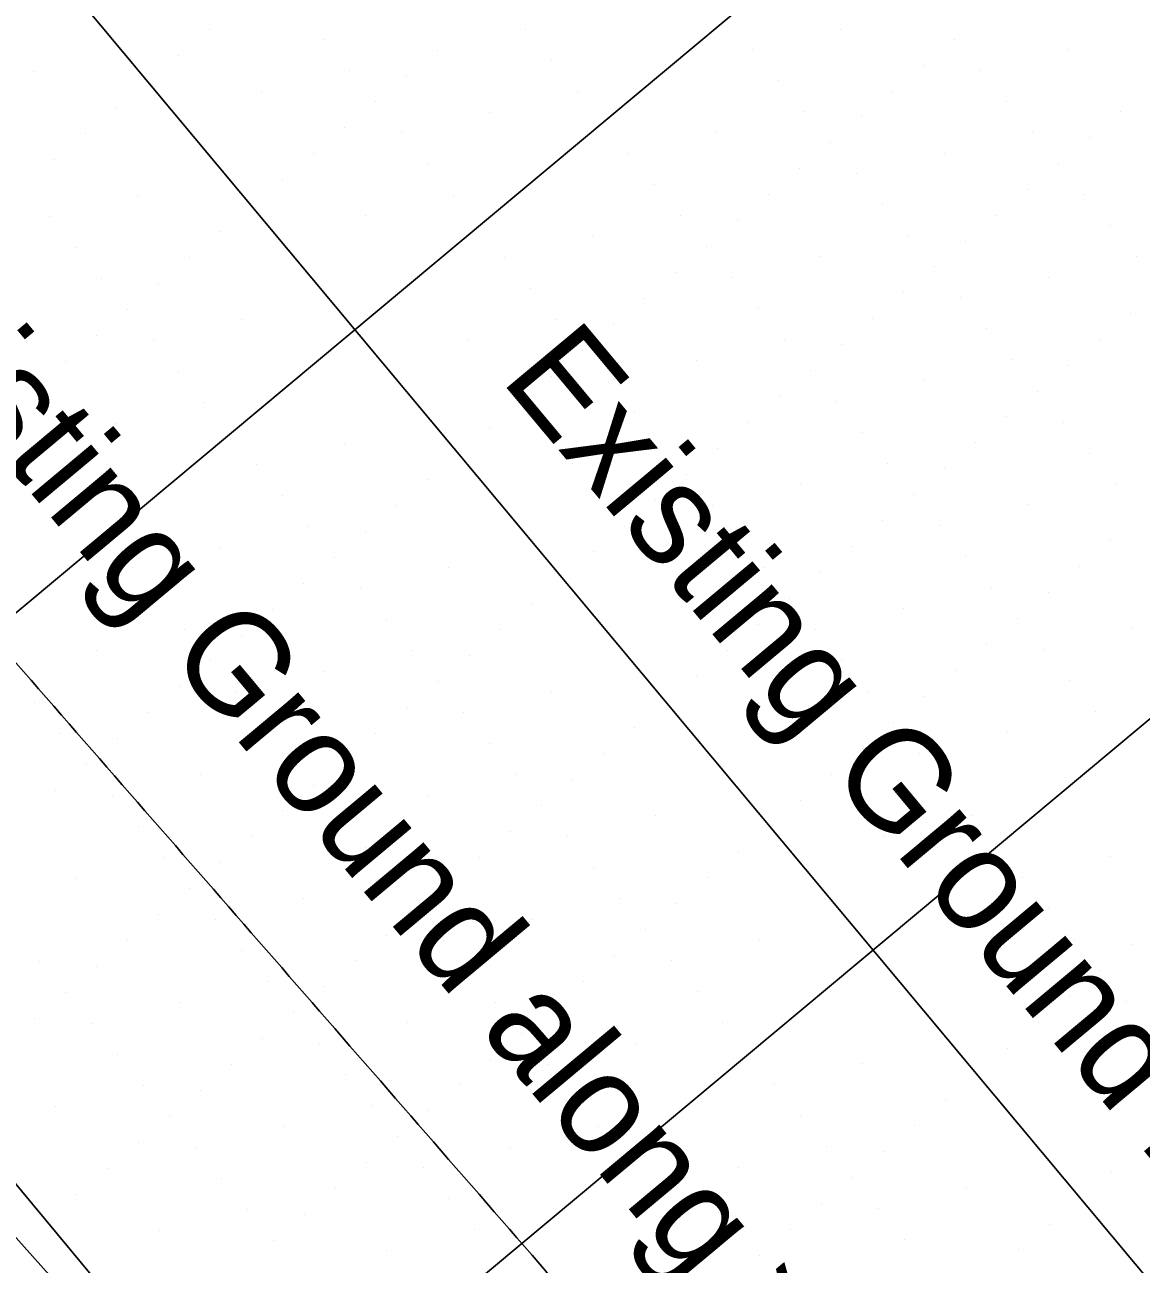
# Model space of a CAD drawing. Extents: x 2042995 to 2043795, y 305365 to 306249.
# Drawn here: x 2043153.12 to 2043180.75, y 305986.89 to 306017.56 of the extents above; entities that cross this region are included whole.
import ezdxf

# ---------------------------------------------------------------- set-up
doc = ezdxf.new("R2010")
doc.units = 0
for name, color, linetype in [('BR_CONCRETE', 7, 'Continuous'), ('BR_EXIST_GROUND_CL', 7, 'Continuous'), ('BR_GRID DOTS', 7, 'Continuous'), ('BR_GRID LINES', 7, 'Continuous'), ('BR_TEXT', 7, 'Continuous')]:
    doc.layers.add(name, color=color, linetype=linetype)

msp = doc.modelspace()

# ---------------------------------------------------------------- linework, layer by layer
at = {"layer": 'BR_CONCRETE'}
msp.add_spline([(2043139.109, 306017.548), (2043148.199, 306007.16), (2043160.233, 305993.368), (2043172.245, 305979.557), (2043184.234, 305965.727), (2043196.201, 305951.879), (2043208.145, 305938.012), (2043220.067, 305924.126), (2043231.966, 305910.221), (2043243.843, 305896.297), (2043255.698, 305882.355), (2043267.529, 305868.394), (2043279.339, 305854.414), (2043291.126, 305840.415), (2043302.89, 305826.398), (2043314.632, 305812.361), (2043326.352, 305798.306), (2043338.049, 305784.233), (2043349.724, 305770.14), (2043361.376, 305756.029), (2043373.005, 305741.899), (2043384.613, 305727.75), (2043396.197, 305713.582), (2043407.76, 305699.396), (2043419.299, 305685.191), (2043430.817, 305670.967), (2043442.311, 305656.724), (2043453.784, 305642.463), (2043465.234, 305628.182), (2043476.661, 305613.883), (2043488.066, 305599.566), (2043499.448, 305585.229), (2043510.808, 305570.874), (2043522.146, 305556.5), (2043533.461, 305542.107), (2043544.753, 305527.695), (2043547.219, 305524.543)], degree=3, dxfattribs=at)
at = {"layer": 'BR_EXIST_GROUND_CL'}
msp.add_lwpolyline([(2043131.677, 306011.341), (2043140.193, 306001.792), (2043140.699, 306001.23), (2043156.38, 305983.649), (2043157.081, 305982.859), (2043172.95, 305964.927), (2043173.594, 305964.202), (2043189.52, 305946.204), (2043190.108, 305945.543), (2043206.09, 305927.482)], dxfattribs=at)
at = {"layer": 'BR_GRID DOTS'}
for p, q in [((2043157.699, 306017.44), (2043157.699, 306017.44)), ((2043165.509, 306017.448), (2043165.509, 306017.448)), ((2043173.32, 306017.457), (2043173.32, 306017.457)), ((2043160.516, 306017.187), (2043160.516, 306017.187)), ((2043176.137, 306017.204), (2043176.137, 306017.204)), ((2043156.932, 306016.799), (2043156.932, 306016.799)), ((2043163.333, 306016.934), (2043163.333, 306016.934)), ((2043171.144, 306016.942), (2043171.144, 306016.942)), ((2043178.954, 306016.951), (2043178.954, 306016.951)), ((2043153.347, 306016.411), (2043153.347, 306016.411)), ((2043161.157, 306016.419), (2043161.157, 306016.419)), ((2043166.15, 306016.681), (2043166.15, 306016.681)), ((2043175.369, 306016.563), (2043175.369, 306016.563)), ((2043176.778, 306016.436), (2043176.778, 306016.436)), ((2043156.164, 306016.158), (2043156.164, 306016.158)), ((2043162.566, 306016.293), (2043162.566, 306016.293)), ((2043171.785, 306016.175), (2043171.785, 306016.175)), ((2043158.981, 306015.905), (2043158.981, 306015.905)), ((2043166.791, 306015.913), (2043166.791, 306015.913)), ((2043174.602, 306015.922), (2043174.602, 306015.922)), ((2043155.397, 306015.517), (2043155.397, 306015.517)), ((2043161.798, 306015.652), (2043161.798, 306015.652)), ((2043177.419, 306015.669), (2043177.419, 306015.669)), ((2043164.615, 306015.399), (2043164.615, 306015.399)), ((2043172.426, 306015.407), (2043172.426, 306015.407)), ((2043173.834, 306015.281), (2043173.834, 306015.281)), ((2043180.236, 306015.416), (2043180.236, 306015.416)), ((2043154.629, 306014.876), (2043154.629, 306014.876)), ((2043161.031, 306015.011), (2043161.031, 306015.011)), ((2043162.439, 306014.884), (2043162.439, 306014.884)), ((2043170.25, 306014.893), (2043170.25, 306014.893)), ((2043178.06, 306014.901), (2043178.06, 306014.901)), ((2043173.067, 306014.64), (2043173.067, 306014.64)), ((2043179.468, 306014.775), (2043179.468, 306014.775)), ((2043160.263, 306014.37), (2043160.263, 306014.37)), ((2043168.073, 306014.378), (2043168.073, 306014.378)), ((2043175.884, 306014.387), (2043175.884, 306014.387)), ((2043153.862, 306014.234), (2043153.862, 306014.234)), ((2043163.08, 306014.117), (2043163.08, 306014.117)), ((2043172.299, 306013.999), (2043172.299, 306013.999)), ((2043178.701, 306014.134), (2043178.701, 306014.134)), ((2043159.496, 306013.729), (2043159.496, 306013.729)), ((2043173.708, 306013.872), (2043173.708, 306013.872)), ((2043155.911, 306013.34), (2043155.911, 306013.34)), ((2043163.721, 306013.349), (2043163.721, 306013.349)), ((2043168.714, 306013.611), (2043168.714, 306013.611)), ((2043171.532, 306013.358), (2043171.532, 306013.358)), ((2043177.933, 306013.493), (2043177.933, 306013.493)), ((2043179.342, 306013.366), (2043179.342, 306013.366)), ((2043158.728, 306013.087), (2043158.728, 306013.087)), ((2043174.349, 306013.105), (2043174.349, 306013.105)), ((2043153.735, 306012.826), (2043153.735, 306012.826)), ((2043161.545, 306012.834), (2043161.545, 306012.834)), ((2043169.356, 306012.843), (2043169.356, 306012.843)), ((2043170.764, 306012.717), (2043170.764, 306012.717)), ((2043177.166, 306012.852), (2043177.166, 306012.852)), ((2043157.961, 306012.446), (2043157.961, 306012.446)), ((2043179.983, 306012.599), (2043179.983, 306012.599)), ((2043167.179, 306012.329), (2043167.179, 306012.329)), ((2043174.99, 306012.337), (2043174.99, 306012.337)), ((2043176.398, 306012.211), (2043176.398, 306012.211)), ((2043154.376, 306012.058), (2043154.376, 306012.058)), ((2043157.193, 306011.805), (2043157.193, 306011.805)), ((2043165.003, 306011.814), (2043165.003, 306011.814)), ((2043169.997, 306012.076), (2043169.997, 306012.076)), ((2043172.814, 306011.823), (2043172.814, 306011.823)), ((2043180.624, 306011.831), (2043180.624, 306011.831)), ((2043175.631, 306011.57), (2043175.631, 306011.57)), ((2043155.017, 306011.291), (2043155.017, 306011.291)), ((2043169.229, 306011.435), (2043169.229, 306011.435)), ((2043170.638, 306011.308), (2043170.638, 306011.308)), ((2043178.448, 306011.317), (2043178.448, 306011.317)), ((2043156.426, 306011.164), (2043156.426, 306011.164)), ((2043165.644, 306011.046), (2043165.644, 306011.046)), ((2043174.863, 306010.929), (2043174.863, 306010.929)), ((2043168.461, 306010.793), (2043168.461, 306010.793)), ((2043176.272, 306010.802), (2043176.272, 306010.802)), ((2043155.658, 306010.523), (2043155.658, 306010.523)), ((2043158.475, 306010.27), (2043158.475, 306010.27)), ((2043166.285, 306010.279), (2043166.285, 306010.279)), ((2043171.279, 306010.54), (2043171.279, 306010.54)), ((2043174.096, 306010.288), (2043174.096, 306010.288)), ((2043180.497, 306010.423), (2043180.497, 306010.423)), ((2043167.694, 306010.152), (2043167.694, 306010.152)), ((2043176.913, 306010.035), (2043176.913, 306010.035)), ((2043154.891, 306009.882), (2043154.891, 306009.882)), ((2043156.299, 306009.756), (2043156.299, 306009.756)), ((2043164.109, 306009.764), (2043164.109, 306009.764)), ((2043171.92, 306009.773), (2043171.92, 306009.773)), ((2043173.328, 306009.646), (2043173.328, 306009.646)), ((2043179.73, 306009.782), (2043179.73, 306009.782)), ((2043166.926, 306009.511), (2043166.926, 306009.511)), ((2043154.123, 306009.241), (2043154.123, 306009.241)), ((2043169.744, 306009.258), (2043169.744, 306009.258)), ((2043177.554, 306009.267), (2043177.554, 306009.267)), ((2043178.962, 306009.141), (2043178.962, 306009.141)), ((2043156.94, 306008.988), (2043156.94, 306008.988)), ((2043166.159, 306008.87), (2043166.159, 306008.87)), ((2043167.567, 306008.744), (2043167.567, 306008.744)), ((2043172.561, 306009.005), (2043172.561, 306009.005)), ((2043175.378, 306008.752), (2043175.378, 306008.752)), ((2043153.356, 306008.6), (2043153.356, 306008.6)), ((2043178.195, 306008.499), (2043178.195, 306008.499)), ((2043157.581, 306008.221), (2043157.581, 306008.221)), ((2043165.391, 306008.229), (2043165.391, 306008.229)), ((2043171.793, 306008.364), (2043171.793, 306008.364)), ((2043173.202, 306008.238), (2043173.202, 306008.238)), ((2043168.209, 306007.976), (2043168.209, 306007.976)), ((2043177.427, 306007.858), (2043177.427, 306007.858)), ((2043155.405, 306007.706), (2043155.405, 306007.706)), ((2043164.624, 306007.588), (2043164.624, 306007.588)), ((2043171.026, 306007.723), (2043171.026, 306007.723)), ((2043178.836, 306007.732), (2043178.836, 306007.732)), ((2043153.229, 306007.192), (2043153.229, 306007.192)), ((2043161.039, 306007.2), (2043161.039, 306007.2)), ((2043168.85, 306007.209), (2043168.85, 306007.209)), ((2043173.843, 306007.47), (2043173.843, 306007.47)), ((2043176.66, 306007.217), (2043176.66, 306007.217)), ((2043163.856, 306006.947), (2043163.856, 306006.947)), ((2043170.258, 306007.082), (2043170.258, 306007.082)), ((2043179.477, 306006.964), (2043179.477, 306006.964)), ((2043158.863, 306006.686), (2043158.863, 306006.686)), ((2043166.673, 306006.694), (2043166.673, 306006.694)), ((2043174.484, 306006.703), (2043174.484, 306006.703)), ((2043175.892, 306006.576), (2043175.892, 306006.576)), ((2043153.87, 306006.424), (2043153.87, 306006.424)), ((2043163.089, 306006.306), (2043163.089, 306006.306)), ((2043169.491, 306006.441), (2043169.491, 306006.441)), ((2043172.308, 306006.188), (2043172.308, 306006.188)), ((2043180.118, 306006.197), (2043180.118, 306006.197)), ((2043154.511, 306005.657), (2043154.511, 306005.657)), ((2043159.504, 306005.918), (2043159.504, 306005.918)), ((2043162.321, 306005.665), (2043162.321, 306005.665)), ((2043168.723, 306005.8), (2043168.723, 306005.8)), ((2043170.132, 306005.674), (2043170.132, 306005.674)), ((2043175.125, 306005.935), (2043175.125, 306005.935)), ((2043177.942, 306005.682), (2043177.942, 306005.682)), ((2043160.145, 306005.151), (2043160.145, 306005.151)), ((2043167.956, 306005.159), (2043167.956, 306005.159)), ((2043174.357, 306005.294), (2043174.357, 306005.294)), ((2043175.766, 306005.168), (2043175.766, 306005.168)), ((2043161.554, 306005.024), (2043161.554, 306005.024)), ((2043170.773, 306004.906), (2043170.773, 306004.906)), ((2043179.991, 306004.788), (2043179.991, 306004.788)), ((2043157.969, 306004.636), (2043157.969, 306004.636)), ((2043167.188, 306004.518), (2043167.188, 306004.518)), ((2043173.59, 306004.653), (2043173.59, 306004.653)), ((2043155.793, 306004.122), (2043155.793, 306004.122)), ((2043160.786, 306004.383), (2043160.786, 306004.383)), ((2043163.603, 306004.13), (2043163.603, 306004.13)), ((2043171.414, 306004.139), (2043171.414, 306004.139)), ((2043176.407, 306004.4), (2043176.407, 306004.4)), ((2043179.224, 306004.147), (2043179.224, 306004.147)), ((2043166.42, 306003.877), (2043166.42, 306003.877)), ((2043172.822, 306004.012), (2043172.822, 306004.012)), ((2043160.019, 306003.742), (2043160.019, 306003.742)), ((2043161.427, 306003.616), (2043161.427, 306003.616)), ((2043169.238, 306003.624), (2043169.238, 306003.624)), ((2043177.048, 306003.633), (2043177.048, 306003.633)), ((2043178.456, 306003.506), (2043178.456, 306003.506)), ((2043156.434, 306003.354), (2043156.434, 306003.354)), ((2043165.653, 306003.236), (2043165.653, 306003.236)), ((2043172.055, 306003.371), (2043172.055, 306003.371)), ((2043159.251, 306003.101), (2043159.251, 306003.101)), ((2043174.872, 306003.118), (2043174.872, 306003.118)), ((2043157.075, 306002.587), (2043157.075, 306002.587)), ((2043162.068, 306002.848), (2043162.068, 306002.848)), ((2043164.885, 306002.595), (2043164.885, 306002.595)), ((2043171.287, 306002.73), (2043171.287, 306002.73)), ((2043172.696, 306002.604), (2043172.696, 306002.604)), ((2043177.689, 306002.865), (2043177.689, 306002.865)), ((2043180.506, 306002.612), (2043180.506, 306002.612)), ((2043158.484, 306002.46), (2043158.484, 306002.46)), ((2043154.899, 306002.072), (2043154.899, 306002.072)), ((2043162.709, 306002.081), (2043162.709, 306002.081)), ((2043170.52, 306002.089), (2043170.52, 306002.089)), ((2043176.921, 306002.224), (2043176.921, 306002.224)), ((2043178.33, 306002.098), (2043178.33, 306002.098)), ((2043157.716, 306001.819), (2043157.716, 306001.819)), ((2043164.118, 306001.954), (2043164.118, 306001.954)), ((2043173.337, 306001.836), (2043173.337, 306001.836)), ((2043160.533, 306001.566), (2043160.533, 306001.566)), ((2043169.752, 306001.448), (2043169.752, 306001.448)), ((2043176.154, 306001.583), (2043176.154, 306001.583)), ((2043156.949, 306001.178), (2043156.949, 306001.178)), ((2043163.35, 306001.313), (2043163.35, 306001.313)), ((2043166.168, 306001.06), (2043166.168, 306001.06)), ((2043173.978, 306001.069), (2043173.978, 306001.069)), ((2043178.971, 306001.33), (2043178.971, 306001.33)), ((2043153.364, 306000.79), (2043153.364, 306000.79)), ((2043158.357, 306001.052), (2043158.357, 306001.052)), ((2043168.985, 306000.807), (2043168.985, 306000.807)), ((2043175.386, 306000.942), (2043175.386, 306000.942)), ((2043156.181, 306000.537), (2043156.181, 306000.537)), ((2043162.583, 306000.672), (2043162.583, 306000.672)), ((2043163.991, 306000.546), (2043163.991, 306000.546)), ((2043171.802, 306000.554), (2043171.802, 306000.554)), ((2043179.612, 306000.563), (2043179.612, 306000.563)), ((2043158.998, 306000.284), (2043158.998, 306000.284)), ((2043168.217, 306000.166), (2043168.217, 306000.166)), ((2043174.619, 306000.301), (2043174.619, 306000.301)), ((2043154.005, 306000.023), (2043154.005, 306000.023)), ((2043155.414, 305999.896), (2043155.414, 305999.896)), ((2043161.815, 306000.031), (2043161.815, 306000.031)), ((2043177.436, 306000.048), (2043177.436, 306000.048)), ((2043164.632, 305999.778), (2043164.632, 305999.778)), ((2043167.45, 305999.525), (2043167.45, 305999.525)), ((2043173.851, 305999.66), (2043173.851, 305999.66)), ((2043175.26, 305999.534), (2043175.26, 305999.534)), ((2043154.646, 305999.255), (2043154.646, 305999.255)), ((2043159.639, 305999.517), (2043159.639, 305999.517)), ((2043161.048, 305999.39), (2043161.048, 305999.39)), ((2043157.463, 305999.002), (2043157.463, 305999.002)), ((2043165.273, 305999.011), (2043165.273, 305999.011)), ((2043173.084, 305999.019), (2043173.084, 305999.019)), ((2043153.879, 305998.614), (2043153.879, 305998.614)), ((2043160.28, 305998.749), (2043160.28, 305998.749)), ((2043166.682, 305998.884), (2043166.682, 305998.884)), ((2043175.901, 305998.766), (2043175.901, 305998.766)), ((2043155.287, 305998.488), (2043155.287, 305998.488)), ((2043163.097, 305998.496), (2043163.097, 305998.496)), ((2043172.316, 305998.378), (2043172.316, 305998.378)), ((2043159.513, 305998.108), (2043159.513, 305998.108)), ((2043165.915, 305998.243), (2043165.915, 305998.243)), ((2043168.732, 305997.99), (2043168.732, 305997.99)), ((2043176.542, 305997.999), (2043176.542, 305997.999)), ((2043155.928, 305997.72), (2043155.928, 305997.72)), ((2043160.921, 305997.982), (2043160.921, 305997.982)), ((2043171.549, 305997.737), (2043171.549, 305997.737)), ((2043158.745, 305997.467), (2043158.745, 305997.467)), ((2043165.147, 305997.602), (2043165.147, 305997.602)), ((2043166.556, 305997.476), (2043166.556, 305997.476)), ((2043174.366, 305997.484), (2043174.366, 305997.484)), ((2043161.562, 305997.214), (2043161.562, 305997.214)), ((2043170.781, 305997.096), (2043170.781, 305997.096)), ((2043156.569, 305996.952), (2043156.569, 305996.952)), ((2043157.978, 305996.826), (2043157.978, 305996.826)), ((2043164.379, 305996.961), (2043164.379, 305996.961)), ((2043180, 305996.978), (2043180, 305996.978)), ((2043167.197, 305996.708), (2043167.197, 305996.708)), ((2043170.014, 305996.455), (2043170.014, 305996.455)), ((2043177.824, 305996.464), (2043177.824, 305996.464)), ((2043154.393, 305996.438), (2043154.393, 305996.438)), ((2043157.21, 305996.185), (2043157.21, 305996.185)), ((2043162.203, 305996.446), (2043162.203, 305996.446)), ((2043163.612, 305996.32), (2043163.612, 305996.32)), ((2043160.027, 305995.932), (2043160.027, 305995.932)), ((2043167.838, 305995.941), (2043167.838, 305995.941)), ((2043156.443, 305995.544), (2043156.443, 305995.544)), ((2043162.844, 305995.679), (2043162.844, 305995.679)), ((2043169.246, 305995.814), (2043169.246, 305995.814)), ((2043178.465, 305995.696), (2043178.465, 305995.696)), ((2043157.851, 305995.417), (2043157.851, 305995.417)), ((2043165.662, 305995.426), (2043165.662, 305995.426)), ((2043162.077, 305995.038), (2043162.077, 305995.038)), ((2043168.479, 305995.173), (2043168.479, 305995.173)), ((2043171.296, 305994.92), (2043171.296, 305994.92)), ((2043179.106, 305994.929), (2043179.106, 305994.929)), ((2043155.675, 305994.903), (2043155.675, 305994.903)), ((2043158.492, 305994.65), (2043158.492, 305994.65)), ((2043163.485, 305994.911), (2043163.485, 305994.911)), ((2043180.514, 305994.802), (2043180.514, 305994.802)), ((2043153.499, 305994.388), (2043153.499, 305994.388)), ((2043161.309, 305994.397), (2043161.309, 305994.397)), ((2043167.711, 305994.532), (2043167.711, 305994.532)), ((2043169.12, 305994.405), (2043169.12, 305994.405)), ((2043176.93, 305994.414), (2043176.93, 305994.414)), ((2043154.908, 305994.262), (2043154.908, 305994.262)), ((2043164.126, 305994.144), (2043164.126, 305994.144)), ((2043179.747, 305994.161), (2043179.747, 305994.161)), ((2043159.133, 305993.882), (2043159.133, 305993.882)), ((2043160.542, 305993.756), (2043160.542, 305993.756)), ((2043166.944, 305993.891), (2043166.944, 305993.891)), ((2043154.14, 305993.621), (2043154.14, 305993.621)), ((2043169.761, 305993.638), (2043169.761, 305993.638)), ((2043178.979, 305993.52), (2043178.979, 305993.52)), ((2043180.388, 305993.394), (2043180.388, 305993.394)), ((2043156.957, 305993.368), (2043156.957, 305993.368)), ((2043159.774, 305993.115), (2043159.774, 305993.115)), ((2043164.768, 305993.376), (2043164.768, 305993.376)), ((2043166.176, 305993.25), (2043166.176, 305993.25)), ((2043153.373, 305992.98), (2043153.373, 305992.98)), ((2043154.781, 305992.853), (2043154.781, 305992.853)), ((2043162.591, 305992.862), (2043162.591, 305992.862)), ((2043170.402, 305992.87), (2043170.402, 305992.87)), ((2043178.212, 305992.879), (2043178.212, 305992.879)), ((2043159.007, 305992.474), (2043159.007, 305992.474)), ((2043165.409, 305992.609), (2043165.409, 305992.609)), ((2043160.415, 305992.347), (2043160.415, 305992.347)), ((2043168.226, 305992.356), (2043168.226, 305992.356)), ((2043177.444, 305992.238), (2043177.444, 305992.238)), ((2043155.422, 305992.086), (2043155.422, 305992.086)), ((2043164.641, 305991.968), (2043164.641, 305991.968)), ((2043158.239, 305991.833), (2043158.239, 305991.833)), ((2043161.056, 305991.58), (2043161.056, 305991.58)), ((2043166.05, 305991.841), (2043166.05, 305991.841)), ((2043173.86, 305991.85), (2043173.86, 305991.85)), ((2043176.677, 305991.597), (2043176.677, 305991.597)), ((2043156.063, 305991.318), (2043156.063, 305991.318)), ((2043163.874, 305991.327), (2043163.874, 305991.327)), ((2043171.684, 305991.335), (2043171.684, 305991.335)), ((2043179.494, 305991.344), (2043179.494, 305991.344)), ((2043157.472, 305991.192), (2043157.472, 305991.192)), ((2043166.691, 305991.074), (2043166.691, 305991.074)), ((2043175.909, 305990.956), (2043175.909, 305990.956)), ((2043153.887, 305990.804), (2043153.887, 305990.804)), ((2043161.697, 305990.812), (2043161.697, 305990.812)), ((2043163.106, 305990.686), (2043163.106, 305990.686)), ((2043156.704, 305990.551), (2043156.704, 305990.551)), ((2043172.325, 305990.568), (2043172.325, 305990.568)), ((2043159.521, 305990.298), (2043159.521, 305990.298)), ((2043162.338, 305990.045), (2043162.338, 305990.045)), ((2043167.332, 305990.306), (2043167.332, 305990.306)), ((2043175.142, 305990.315), (2043175.142, 305990.315)), ((2043155.937, 305989.91), (2043155.937, 305989.91)), ((2043157.345, 305989.783), (2043157.345, 305989.783)), ((2043165.156, 305989.792), (2043165.156, 305989.792)), ((2043172.966, 305989.8), (2043172.966, 305989.8)), ((2043161.571, 305989.404), (2043161.571, 305989.404)), ((2043174.374, 305989.674), (2043174.374, 305989.674)), ((2043155.169, 305989.269), (2043155.169, 305989.269)), ((2043162.979, 305989.277), (2043162.979, 305989.277)), ((2043170.79, 305989.286), (2043170.79, 305989.286)), ((2043180.009, 305989.168), (2043180.009, 305989.168)), ((2043157.986, 305989.016), (2043157.986, 305989.016)), ((2043173.607, 305989.033), (2043173.607, 305989.033)), ((2043154.402, 305988.628), (2043154.402, 305988.628)), ((2043160.803, 305988.763), (2043160.803, 305988.763)), ((2043163.621, 305988.51), (2043163.621, 305988.51)), ((2043168.614, 305988.771), (2043168.614, 305988.771)), ((2043176.424, 305988.78), (2043176.424, 305988.78)), ((2043179.241, 305988.527), (2043179.241, 305988.527)), ((2043158.627, 305988.248), (2043158.627, 305988.248)), ((2043172.839, 305988.392), (2043172.839, 305988.392)), ((2043174.248, 305988.265), (2043174.248, 305988.265)), ((2043153.634, 305987.987), (2043153.634, 305987.987)), ((2043160.036, 305988.122), (2043160.036, 305988.122)), ((2043169.255, 305988.004), (2043169.255, 305988.004)), ((2043178.473, 305987.886), (2043178.473, 305987.886)), ((2043156.451, 305987.734), (2043156.451, 305987.734)), ((2043164.262, 305987.742), (2043164.262, 305987.742)), ((2043172.072, 305987.751), (2043172.072, 305987.751)), ((2043159.268, 305987.481), (2043159.268, 305987.481)), ((2043174.889, 305987.498), (2043174.889, 305987.498)), ((2043162.085, 305987.228), (2043162.085, 305987.228)), ((2043169.896, 305987.236), (2043169.896, 305987.236)), ((2043171.304, 305987.11), (2043171.304, 305987.11)), ((2043177.706, 305987.245), (2043177.706, 305987.245))]:
    msp.add_line(p, q, dxfattribs=at)
at = {"layer": 'BR_GRID LINES'}
for p, q in [((2043207.343, 306048.479), (2043135.964, 305988.864)), ((2043137.788, 306038.16), (2043569.411, 305521.364)), ((2043220.164, 306033.129), (2043148.785, 305973.513)), ((2043122.438, 306025.339), (2043554.061, 305508.544))]:
    msp.add_line(p, q, dxfattribs=at)

# ---------------------------------------------------------------- texts
at = {"layer": 'BR_TEXT'}
for s, p in [('Existing Ground along > US 17A', (2043148.507, 306011.677)), ("Existing Ground 25' Left of  > US 17A", (2043164.871, 306008.787))]:
    msp.add_text(s, height=2.5, rotation=309.8684, dxfattribs=at).set_placement(p)

doc.saveas('drawing.dxf')
